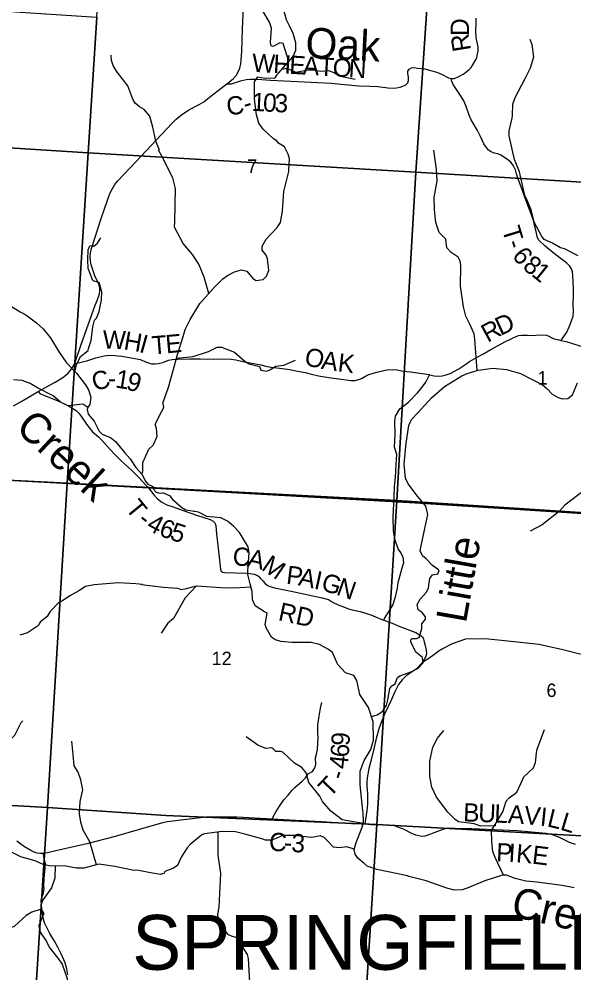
# Model space of a CAD drawing. Extents: x 1878108 to 2183446, y 146837 to 508383.
# Drawn here: x 2037252 to 2046360, y 333002 to 348659 of the extents above; entities that cross this region are included whole.
import ezdxf

# ---------------------------------------------------------------- set-up
doc = ezdxf.new("R2010")
doc.units = 0
for name, color, linetype in [('GM_X_County_Road', 7, 'Continuous'), ('GM_X_County_Road_Text', 7, 'Continuous'), ('GM_X_Minor_River', 7, 'Continuous'), ('GM_X_Minor_River_Text', 7, 'Continuous'), ('GM_X_Section', 7, 'Continuous'), ('GM_X_Section_Text', 7, 'Continuous'), ('GM_X_State_Route', 7, 'Continuous'), ('GM_X_Township', 7, 'Continuous'), ('GM_X_Township_Road', 7, 'Continuous'), ('GM_X_Township_Road_Text', 7, 'Continuous'), ('GM_X_Township_ROW', 7, 'Continuous'), ('GM_X_Township_Text', 7, 'Continuous')]:
    doc.layers.add(name, color=color, linetype=linetype)

msp = doc.modelspace()

# ---------------------------------------------------------------- linework, layer by layer
at = {"layer": 'GM_X_County_Road'}
for points in [[(2044539, 347757), (2044558, 347767), (2044632, 347824), (2044671, 347864), (2044701, 347906), (2044739, 347975), (2044764, 348023), (2044774, 348064), (2044787, 348136), (2044787, 348197), (2044755, 348359), (2044750, 348460), (2044756, 348588), (2044757, 348674)], [(2040663, 347597), (2040740, 347594), (2040886, 347646), (2040981, 347669), (2041047, 347675), (2041166, 347673), (2041380, 347656), (2042156, 347620), (2042380, 347608), (2042533, 347592), (2042654, 347579), (2042831, 347566), (2043011, 347559), (2043140, 347550), (2043265, 347535), (2043306, 347531), (2043383, 347527), (2043450, 347529), (2043505, 347539), (2043552, 347556), (2043599, 347578), (2043633, 347614), (2043644, 347652), (2043643, 347712), (2043631, 347766), (2043632, 347802), (2043655, 347837), (2043692, 347861), (2043741, 347862), (2043794, 347855), (2043910, 347840), (2044005, 347818), (2044109, 347786), (2044196, 347751), (2044303, 347696), (2044344, 347683), (2044396, 347686), (2044448, 347708), (2044539, 347757)], [(2038166, 343011), (2038200, 343009), (2038362, 343052), (2038513, 343098), (2038648, 343133), (2038735, 343143), (2038822, 343139), (2038936, 343125), (2039125, 343096), (2039239, 343071), (2039341, 343029), (2039428, 343003), (2039488, 342999), (2039538, 343004), (2039611, 343024), (2039707, 343060), (2039767, 343071), (2039852, 343076), (2040054, 343080), (2040227, 343080), (2040439, 343078), (2040615, 343080), (2040736, 343077), (2040808, 343066), (2040924, 343040), (2041073, 343009), (2041223, 342982), (2041323, 342958), (2041390, 342948), (2041569, 342926), (2041696, 342905), (2041824, 342880), (2041954, 342858), (2042032, 342836), (2042169, 342801), (2042369, 342771), (2042544, 342749), (2042699, 342729), (2042770, 342724), (2042830, 342741), (2042872, 342760), (2042939, 342796), (2042993, 342823), (2043127, 342862), (2043291, 342903), (2043387, 342909), (2043456, 342901), (2043557, 342881), (2043678, 342867), (2043866, 342842), (2043981, 342824), (2043989, 342822), (2044065, 342805), (2044137, 342800), (2044197, 342805), (2044260, 342818), (2044327, 342843), (2044471, 342920), (2044584, 342997), (2044648, 343037), (2044761, 343102), (2044866, 343160), (2044997, 343233), (2045226, 343362), (2045353, 343424), (2045452, 343463), (2045500, 343472), (2045596, 343469), (2045660, 343468), (2045736, 343473), (2045859, 343478), (2045909, 343472), (2045950, 343454), (2045996, 343429), (2046036, 343410), (2046085, 343398), (2046091, 343397)], [(2046091, 343397), (2046150, 343386), (2046232, 343368), (2046439, 343302), (2046694, 343219), (2046710, 343177), (2046717, 343079), (2046722, 343041), (2046736, 342991), (2046753, 342939), (2046780, 342888), (2046819, 342841), (2046871, 342800), (2046931, 342757), (2046975, 342723), (2047015, 342682), (2047103, 342592), (2047163, 342527), (2047180, 342474), (2047178, 342410), (2047165, 342264)], [(2046388, 335111), (2046289, 335145), (2046122, 335225), (2046050, 335255), (2045992, 335276), (2045902, 335293), (2045427, 335336), (2044684, 335365), (2044404, 335373), (2044278, 335373), (2044207, 335357), (2044074, 335306), (2043962, 335261), (2043912, 335246), (2043865, 335243), (2043815, 335251), (2043767, 335265), (2043697, 335292), (2043562, 335361), (2043487, 335392), (2043413, 335415), (2043232, 335426), (2043024, 335435), (2042925, 335442), (2042711, 335451), (2042222, 335481), (2041792, 335506), (2041412, 335527), (2040824, 335557), (2040502, 335561), (2040324, 335557), (2040137, 335538), (2039906, 335511), (2039689, 335484), (2039606, 335467), (2039206, 335352), (2038831, 335243), (2038363, 335122), (2037856, 335006), (2037717, 334972), (2037651, 334962)], [(2037651, 334962), (2037651, 334962), (2037590, 334962), (2037547, 334968), (2037500, 334986), (2037445, 335011), (2037342, 335073), (2037217, 335167)], [(2038053, 332972), (2038036, 333067), (2038006, 333170), (2037943, 333314), (2037895, 333412), (2037831, 333522), (2037757, 333648), (2037703, 333757), (2037668, 333824), (2037653, 333885), (2037632, 333996), (2037618, 334113), (2037612, 334192), (2037620, 334223), (2037651, 334318), (2037662, 334381), (2037658, 334435), (2037663, 334528), (2037670, 334620), (2037680, 334721), (2037683, 334793), (2037661, 334907), (2037651, 334962)]]:
    msp.add_lwpolyline(points, dxfattribs=at)
at = {"layer": 'GM_X_Minor_River'}
for points in [[(2041678, 347962), (2041585, 348258), (2041531, 348270), (2041424, 348210), (2041390, 348221), (2041378, 348277), (2041393, 348508), (2041362, 348608), (2041258, 348785), (2041153, 348904), (2041037, 348971), (2040919, 348990), (2040746, 348938), (2040584, 348915), (2040408, 348942), (2040219, 348941), (2040189, 348945), (2040099, 348996), (2039948, 349133), (2039808, 349210), (2039744, 349228), (2039542, 349438)], [(2039614, 342356), (2039704, 342617), (2039779, 342890), (2039854, 343156), (2039946, 343451), (2039981, 343564), (2040063, 343728), (2040221, 343988), (2040455, 344251), (2040595, 344394), (2040674, 344449), (2040790, 344509), (2040901, 344542), (2040989, 344522), (2041094, 344398), (2041114, 344383), (2041144, 344369), (2041256, 344387), (2041315, 344438), (2041349, 344532), (2041332, 344724), (2041310, 344784), (2041243, 344864), (2041243, 344932), (2041310, 345045), (2041491, 345238), (2041543, 345318), (2041578, 345507), (2041596, 345828), (2041678, 346155), (2041682, 346177), (2041693, 346365), (2041667, 346443), (2041611, 346563), (2041510, 346621), (2041484, 346659), (2041426, 346692), (2041260, 346852), (2041187, 346950), (2041147, 347088), (2041119, 347344), (2041114, 347627), (2041169, 347713), (2041289, 347692), (2041457, 347694), (2041495, 347753), (2041509, 347769), (2041753, 348047), (2041794, 348149), (2041794, 348267), (2041751, 348421), (2041693, 348549), (2041642, 348649), (2041587, 348845)], [(2046428, 344775), (2046204, 344890), (2046140, 344906), (2046010, 344983), (2045872, 345040), (2045830, 345100), (2045707, 345324), (2045658, 345529), (2045588, 345698), (2045553, 345764), (2045468, 346150), (2045383, 346355), (2045296, 346745), (2045297, 346827), (2045344, 347034), (2045350, 347078), (2045355, 347261), (2045393, 347371), (2045561, 347684), (2045648, 347860), (2045700, 348038), (2045675, 348235), (2045642, 348326)], [(2039559, 346508), (2039495, 346658), (2039447, 346884), (2039397, 347064), (2039307, 347174), (2039229, 347220), (2039159, 347278), (2039117, 347346), (2039037, 347564), (2038849, 347804), (2038797, 347896), (2038771, 347982), (2038766, 348066)], [(2041567, 347835), (2041645, 347851), (2041797, 347788), (2041962, 347821), (2042076, 347827), (2042206, 347806), (2042338, 347818), (2042432, 347777), (2042524, 347722), (2042768, 347675)], [(2040369, 344154), (2040292, 344421), (2040201, 344634), (2040100, 344795), (2039946, 344978), (2039803, 345242), (2039807, 345336), (2039818, 345880), (2039774, 346053), (2039590, 346420), (2039540, 346510)], [(2044772, 342889), (2044731, 343405), (2044720, 343491), (2044646, 343660), (2044587, 343783), (2044547, 343934), (2044497, 344277), (2044506, 344612), (2044494, 344685), (2044459, 344753), (2044345, 344830), (2044271, 344905), (2044257, 345045), (2044146, 345156), (2044092, 345319), (2044075, 345474), (2044069, 345538), (2044064, 345733), (2044115, 346003), (2044106, 346188), (2044059, 346506)], [(2038168, 342873), (2038175, 342885), (2038193, 342985), (2038261, 343122), (2038384, 343220), (2038392, 343252), (2038436, 343382), (2038462, 343608), (2038492, 343715), (2038522, 343749), (2038565, 343861), (2038603, 344049), (2038611, 344181), (2038565, 344337), (2038477, 344355), (2038461, 344369), (2038385, 344567), (2038379, 344705), (2038388, 344872), (2038416, 344938), (2038444, 344944), (2038480, 344934), (2038538, 344982), (2038596, 345070)], [(2037083, 343969), (2037271, 343855), (2037365, 343805), (2037539, 343671), (2037647, 343577), (2037765, 343433), (2037775, 343417), (2037897, 343210), (2038031, 343014), (2038195, 342846), (2038344, 342654), (2038394, 342575), (2038430, 342455), (2038414, 342333), (2038374, 342277), (2038372, 342249), (2038388, 342172), (2038482, 342058), (2038568, 341894), (2038616, 341846), (2038628, 341838), (2038754, 341792), (2038834, 341728), (2038990, 341542), (2039076, 341442), (2039166, 341301), (2039274, 341183), (2039323, 341081), (2039367, 341023), (2039445, 340985), (2039453, 340951), (2039503, 340895), (2039557, 340879), (2039613, 340885)], [(2039834, 343093), (2040109, 343121), (2040361, 343204), (2040502, 343272), (2040576, 343275), (2040788, 343190), (2040964, 343037), (2041030, 343002), (2041200, 342957), (2041221, 342899), (2041311, 342880), (2041366, 342900), (2041464, 342964), (2041600, 342979), (2041787, 343061)], [(2043035, 337214), (2043130, 337238), (2043222, 337301), (2043283, 337399), (2043303, 337486), (2043338, 337672), (2043368, 337714), (2043424, 337747), (2043463, 337851), (2043503, 337881), (2043698, 337952), (2043802, 338003), (2043883, 338092), (2043875, 338178), (2043767, 338269), (2043752, 338289), (2043680, 338435), (2043680, 338471), (2043705, 338493), (2043775, 338492), (2043821, 338510), (2043862, 338654), (2043862, 338731), (2043924, 338807), (2043921, 338847), (2043867, 338919), (2043803, 338965), (2043785, 339049), (2043836, 339139), (2043941, 339252), (2043947, 339264), (2043971, 339322), (2043994, 339479), (2044040, 339535), (2044126, 339553), (2044149, 339608), (2044135, 339621), (2044037, 339689), (2043935, 339797), (2043873, 339851), (2043834, 339931), (2043858, 340039), (2043914, 340298), (2043959, 340526), (2043957, 340550), (2043927, 340662), (2043792, 340828), (2043637, 341031), (2043595, 341121), (2043572, 341354), (2043604, 341696), (2043650, 341987), (2043696, 342087), (2043799, 342194), (2044024, 342442), (2044234, 342629), (2044521, 342803), (2044607, 342843), (2044774, 342890), (2044788, 342894), (2045030, 342931), (2045254, 342910), (2045484, 342839), (2045698, 342730), (2045842, 342657), (2045914, 342595), (2046003, 342505), (2046103, 342450), (2046169, 342424), (2046259, 342432), (2046336, 342491), (2046421, 342688)], [(2038378, 342283), (2038300, 342339), (2038058, 342310), (2037932, 342372), (2037814, 342474), (2037552, 342608), (2037434, 342680), (2037302, 342728), (2037160, 342738)], [(2039269, 341190), (2039286, 341235), (2039282, 341378), (2039382, 341601), (2039456, 341673), (2039518, 341811), (2039508, 341938), (2039484, 342012), (2039591, 342214), (2039627, 342281), (2039615, 342353)], [(2047302, 341282), (2047020, 341081), (2046690, 341017), (2046535, 340927), (2046210, 340680), (2046125, 340583), (2045837, 340359), (2045640, 340253)], [(2042848, 337571), (2042794, 337800), (2042746, 337882), (2042608, 337927), (2042483, 338063), (2042473, 338089), (2042396, 338263), (2042330, 338310), (2042182, 338394), (2042048, 338427), (2041722, 338426), (2041555, 338443), (2041455, 338472), (2041398, 338514), (2041306, 338666), (2041294, 338720), (2041325, 338905), (2041281, 338928), (2041128, 339028), (2041090, 339114), (2041086, 339136), (2041079, 339264), (2041047, 339390), (2041006, 339542), (2041006, 339602), (2041030, 339899), (2041012, 339999), (2040937, 340121), (2040869, 340229), (2040774, 340336), (2040672, 340420), (2040566, 340470), (2040336, 340494), (2040198, 340566), (2040138, 340574), (2040126, 340574), (2039990, 340597), (2039922, 340637), (2039788, 340758), (2039735, 340826), (2039610, 340885)], [(2039276, 339377), (2039168, 339391), (2038882, 339406), (2038486, 339375), (2038344, 339345), (2038234, 339273), (2038085, 339194), (2037965, 339110), (2037907, 339080), (2037761, 338933), (2037713, 338853), (2037599, 338760), (2037589, 338746), (2037569, 338704), (2037391, 338586), (2037265, 338545)], [(2039259, 339379), (2039622, 339333)], [(2040163, 339357), (2039977, 339159), (2039786, 338819), (2039693, 338741), (2039582, 338581)], [(2039622, 339333), (2039852, 339320), (2039915, 339294), (2040002, 339311), (2040163, 339357)], [(2040163, 339357), (2040645, 339324), (2040871, 339329), (2041060, 339340)], [(2043626, 334594), (2043127, 334700), (2042965, 334757), (2042915, 334801), (2042814, 334886), (2042770, 334954), (2042754, 335026), (2042787, 335143), (2042880, 335376), (2042903, 335470), (2042899, 335642), (2042897, 335662), (2042852, 336091), (2042853, 336315), (2042914, 336488), (2043025, 336667), (2043069, 336823), (2043065, 337126), (2042986, 337358), (2042847, 337572)], [(2036513, 335356), (2036635, 335573), (2036666, 335615), (2036712, 335639), (2036776, 335814), (2036922, 335980), (2036968, 336138), (2037013, 336481), (2037021, 336649), (2037071, 336777), (2037123, 336845), (2037180, 336906), (2037286, 337114), (2037316, 337140)], [(2045067, 335435), (2045067, 335418), (2044829, 335413), (2044720, 335448), (2044467, 335485), (2044413, 335519), (2044291, 335642), (2044102, 335886), (2044027, 336052), (2043997, 336228), (2043992, 336479), (2044044, 336706), (2044120, 336857), (2044227, 336981)], [(2045202, 334607), (2045068, 334895), (2045030, 334998), (2045011, 335153), (2045009, 335341), (2045195, 335646), (2045250, 335820), (2045296, 335874), (2045425, 335968), (2045494, 336122), (2045540, 336220), (2045695, 336366), (2045729, 336459), (2045750, 336657), (2045874, 336996)], [(2038523, 334775), (2038411, 335156), (2038303, 335348), (2038265, 335478), (2038243, 335616), (2038253, 335814), (2038298, 336009), (2038268, 336173), (2038220, 336297), (2038154, 336399), (2038138, 336587), (2038116, 336809)], [(2042900, 335454), (2042556, 335517), (2042372, 335655), (2042235, 335814), (2042187, 335902), (2042008, 336128), (2041967, 336289), (2041895, 336376), (2041773, 336447), (2041579, 336624), (2041549, 336638), (2041469, 336637), (2041427, 336673), (2041397, 336697), (2041305, 336688), (2041173, 336740), (2040979, 336876)], [(2042755, 335031), (2042630, 335072), (2042512, 335057), (2042414, 335065), (2042298, 335186), (2042260, 335226), (2042201, 335254), (2042090, 335230), (2042040, 335223), (2041776, 335256), (2041576, 335259), (2041513, 335225), (2041393, 335182), (2041299, 335182), (2041251, 335197), (2041239, 335203), (2040957, 335282), (2040805, 335317), (2040585, 335326), (2040298, 335285), (2040250, 335267), (2040063, 335113), (2040011, 335057), (2039914, 334900), (2039851, 334766), (2039775, 334715), (2039642, 334665)], [(2040513, 335316), (2040514, 334933), (2040556, 334636), (2040530, 334089), (2040509, 333959), (2040518, 333862), (2040547, 333800), (2040674, 333636), (2040732, 333609), (2040842, 333579), (2040868, 333557), (2040919, 333423), (2040998, 333304), (2041010, 333240), (2041038, 332751)], [(2039642, 334665), (2039628, 334632), (2039570, 334620), (2039382, 334650), (2039218, 334686), (2039114, 334689), (2038826, 334751), (2038560, 334785), (2038316, 334722), (2038192, 334724), (2038022, 334756), (2037752, 334759), (2037648, 334781), (2037518, 334843), (2037295, 334903), (2037279, 334907), (2037139, 334981)], [(2037847, 334758), (2037838, 334558), (2037785, 334398), (2037647, 334207), (2037617, 334135), (2037617, 334051), (2037463, 333997), (2037366, 333946), (2037172, 333762), (2037056, 333721), (2036811, 333571), (2036785, 333549), (2036769, 333497), (2036763, 333471), (2036705, 333288), (2036561, 333110), (2036497, 333076), (2036446, 333003), (2036406, 332909), (2036222, 332817), (2036138, 332779), (2036036, 332780), (2035878, 332756)], [(2046364, 334401), (2046164, 334438), (2045749, 334492), (2045573, 334507), (2045397, 334552), (2045255, 334608), (2045185, 334607), (2044896, 334516), (2044609, 334392), (2044523, 334364), (2044401, 334363), (2044271, 334396), (2043933, 334513), (2043651, 334586), (2043626, 334594)], [(2037617, 334053), (2037657, 333975), (2037599, 333833), (2037578, 333776), (2037596, 333670), (2037700, 333520), (2037748, 333424), (2037890, 333246), (2037960, 333146), (2038040, 332910), (2038038, 332806), (2038062, 332766), (2038214, 332668), (2038570, 332503), (2038728, 332491), (2038970, 332405), (2038994, 332393), (2039058, 332373), (2039164, 332279), (2039224, 332169), (2039246, 332059), (2039220, 331945)]]:
    msp.add_lwpolyline(points, dxfattribs=at)
at = {"layer": 'GM_X_Section'}
for points in [[(2038725, 351850), (2041262, 351691), (2044125, 351515), (2043762, 346145), (2038385, 346465), (2038527, 348692), (2038665, 350884)], [(2044125, 351515), (2049557, 351218), (2049224, 345820), (2043762, 346145)], [(2033260, 349040), (2038527, 348692), (2038385, 346465), (2033105, 346799)], [(2033105, 346799), (2038385, 346465), (2038042, 341041), (2032724, 341311)], [(2038385, 346465), (2043762, 346145), (2043452, 340757), (2038042, 341041)], [(2043762, 346145), (2049224, 345820), (2048891, 340399), (2043452, 340757)], [(2032724, 341311), (2038042, 341041), (2037721, 335715), (2032358, 336020)], [(2038042, 341041), (2043452, 340757), (2043125, 335440), (2039661, 335584), (2037721, 335715)], [(2043452, 340757), (2048891, 340399), (2048561, 335139), (2043125, 335440)], [(2037721, 335715), (2037378, 330411), (2031987, 330736), (2032358, 336020)], [(2037721, 335715), (2039661, 335584), (2043125, 335440), (2042791, 330154), (2037378, 330411)], [(2043125, 335440), (2048561, 335139), (2048217, 329863), (2042791, 330154)]]:
    msp.add_lwpolyline(points, close=True, dxfattribs=at)
at = {"layer": 'GM_X_State_Route'}
msp.add_lwpolyline([(2037160, 342309), (2037297, 342390), (2037565, 342544), (2037842, 342697), (2037970, 342778), (2038054, 342843), (2038090, 342884), (2038125, 342935), (2038166, 343011), (2038273, 343320), (2038361, 343564), (2038503, 343961), (2038535, 344038), (2038573, 344150), (2038579, 344204), (2038578, 344246), (2038560, 344307), (2038497, 344447), (2038467, 344525), (2038436, 344624), (2038422, 344690), (2038417, 344749), (2038424, 344825), (2038439, 344892), (2038605, 345400), (2038696, 345670), (2038743, 345796), (2038778, 345869), (2038826, 345943), (2038869, 345996), (2038972, 346110), (2039168, 346315), (2039338, 346497), (2039763, 346951), (2039832, 347016), (2039920, 347090), (2040022, 347157), (2040133, 347217), (2040207, 347256), (2040284, 347303), (2040350, 347354), (2040616, 347566), (2040663, 347597), (2040766, 347679), (2040815, 347733), (2040848, 347793), (2040874, 347853), (2040891, 347927), (2040898, 347988), (2040906, 348126), (2040922, 348493), (2040937, 348861)], dxfattribs=at)
at = {"layer": 'GM_X_Township'}
for points in [[(2049375, 348847), (2049004, 342247), (2048900, 340387), (2047784, 340461), (2043752, 340720), (2039375, 340963), (2036450, 341124), (2032214, 341344), (2029149, 341524), (2023521, 341871), (2022085, 341976), (2018358, 342153)], [(2018358, 342153), (2022085, 341976), (2023521, 341871), (2029149, 341524), (2032214, 341344), (2036450, 341124), (2039375, 340963), (2043752, 340720), (2047784, 340461)]]:
    msp.add_lwpolyline(points, dxfattribs=at)
at = {"layer": 'GM_X_Township_Road'}
for points in [[(2046150, 343386), (2046155, 343395), (2046244, 343520), (2046279, 343608), (2046320, 343707), (2046345, 343785), (2046354, 343868), (2046348, 343986), (2046354, 344129), (2046353, 344239), (2046343, 344456), (2046338, 344510), (2046322, 344561), (2046293, 344605), (2046237, 344660), (2046136, 344733), (2046016, 344828), (2045885, 344933), (2045781, 345028), (2045762, 345069), (2045734, 345193), (2045720, 345257), (2045697, 345353), (2045666, 345444), (2045591, 345630), (2045501, 345889), (2045437, 346050), (2045416, 346119), (2045399, 346187), (2045370, 346251), (2045323, 346310), (2045254, 346367), (2045161, 346426), (2045112, 346445), (2045050, 346457), (2045000, 346479), (2044958, 346510), (2044923, 346550), (2044880, 346611), (2044824, 346731), (2044778, 346828), (2044674, 347004), (2044638, 347082), (2044590, 347223), (2044551, 347315), (2044507, 347390), (2044419, 347518), (2044377, 347583), (2044348, 347649), (2044344, 347683)], [(2037565, 342544), (2037595, 342514), (2037696, 342470), (2037875, 342398), (2038062, 342312), (2038190, 342233), (2038235, 342190), (2038267, 342149), (2038357, 342008), (2038395, 341960), (2038459, 341885), (2038553, 341803), (2038608, 341750), (2038656, 341696), (2038747, 341593), (2038818, 341520), (2038894, 341441), (2039001, 341340), (2039092, 341262), (2039218, 341132), (2039331, 341011)], [(2039331, 341011), (2039375, 340963), (2039462, 340851), (2039524, 340783), (2039595, 340730), (2039677, 340686), (2039783, 340653), (2039943, 340593), (2040165, 340518), (2040387, 340445), (2040440, 340416), (2040466, 340388), (2040481, 340349), (2040490, 340210), (2040512, 340016), (2040556, 339632), (2040564, 339601), (2040593, 339582), (2040629, 339577), (2040978, 339563), (2041047, 339557), (2041109, 339546), (2041152, 339531), (2041180, 339515), (2041210, 339483), (2041251, 339436), (2041293, 339392), (2041330, 339364), (2041375, 339345), (2041445, 339326), (2041721, 339269), (2042228, 339159), (2042332, 339130), (2042383, 339098), (2042430, 339073), (2042519, 339034), (2042593, 339007), (2042661, 338979), (2042718, 338963), (2042852, 338933), (2042940, 338908), (2043027, 338880), (2043100, 338849), (2043208, 338804), (2043238, 338793), (2043374, 338742), (2043503, 338690), (2043636, 338638), (2043764, 338588), (2043854, 338535), (2043882, 338511), (2043892, 338481), (2043902, 338435), (2043916, 338378), (2043935, 338299), (2043940, 338253), (2043928, 338195), (2043881, 338106), (2043809, 338024), (2043753, 337976), (2043613, 337883), (2043542, 337813), (2043478, 337734), (2043422, 337618), (2043365, 337490), (2043253, 337247), (2043165, 337028), (2043115, 336852), (2043076, 336678), (2043035, 336521), (2042995, 336359), (2042967, 336207), (2042963, 336134), (2042963, 336057), (2042969, 335951), (2042973, 335860), (2042969, 335776), (2042958, 335664), (2042937, 335522), (2042925, 335442)], [(2043881, 338106), (2043979, 338170), (2044097, 338259), (2044148, 338292)], [(2042155, 336964), (2042154, 337006), (2042155, 337076), (2042178, 337218), (2042199, 337347), (2042222, 337439)], [(2041412, 335527), (2041423, 335567), (2041471, 335653), (2041527, 335737), (2041600, 335841), (2041667, 335920), (2041729, 335995), (2041781, 336048), (2041897, 336149), (2041952, 336206), (2042000, 336268), (2042037, 336294), (2042071, 336311), (2042092, 336339), (2042107, 336371), (2042125, 336426), (2042117, 336532), (2042136, 336593), (2042149, 336671), (2042157, 336771), (2042162, 336864), (2042155, 336930), (2042155, 336964)]]:
    msp.add_lwpolyline(points, dxfattribs=at)
at = {"layer": 'GM_X_Township_ROW'}
for points in [[(2043411, 340819), (2043411, 340828), (2043413, 340979), (2043431, 341135), (2043443, 341350), (2043452, 341514), (2043416, 341634), (2043427, 341845), (2043422, 342052), (2043431, 342139), (2043500, 342261), (2043642, 342369), (2043792, 342525), (2043853, 342598), (2043928, 342699), (2043989, 342822)], [(2043238, 338793), (2043253, 338818), (2043326, 338941), (2043389, 339039), (2043431, 339175), (2043461, 339319), (2043476, 339410), (2043540, 339649), (2043565, 339737), (2043558, 339820), (2043521, 339902), (2043473, 339966), (2043421, 340120), (2043396, 340251), (2043395, 340490), (2043406, 340703), (2043408, 340739), (2043411, 340783), (2043411, 340819)], [(2044148, 338292), (2044169, 338305), (2044198, 338321), (2044365, 338412), (2044583, 338487), (2044903, 338492), (2045274, 338456), (2045786, 338398), (2046157, 338317), (2046564, 338211), (2046724, 338120), (2046933, 338002), (2047185, 337860), (2047460, 337807), (2047849, 337668), (2048031, 337520), (2048224, 337233), (2048375, 337108), (2048600, 337088)]]:
    msp.add_lwpolyline(points, dxfattribs=at)

# ---------------------------------------------------------------- texts
at = {"layer": 'GM_X_County_Road_Text'}
for s, rotation, p in [('D', 89.439, (2044635, 348381)), ('R', 99.3064, (2044673, 348152)), ('W', 357.6006, (2041072, 347793)), ('H', 356.6359, (2041418, 347779)), ('E', 356.6252, (2041681, 347763)), ('A', 356.6298, (2041905, 347750)), ('T', 356.6295, (2042169, 347734)), ('O', 356.6284, (2042393, 347721)), ('N', 356.6278, (2042656, 347706)), ('1', 357.293, (2041066, 347154)), ('0', 356.4642, (2041249, 347145)), ('3', 357.5748, (2041440, 347134)), ('C', 7.6019, (2040676, 347075)), ('-', 17.5627, (2040976, 347120)), ('R', 28.5587, (2044943, 343343)), ('D', 24.5495, (2045154, 343458)), ('W', 358.0574, (2038621, 343251)), ('H', 350.1748, (2038957, 343241)), ('I', 344.1951, (2039209, 343198)), ('T', 4.6512, (2039442, 343153)), ('E', 5.3596, (2039669, 343171)), ('O', 346.8588, (2041919, 342985)), ('A', 351.3543, (2042201, 342920)), ('K', 353.2934, (2042473, 342878)), ('C', 16.3968, (2038495, 342548)), ('1', 351.0655, (2038820, 342614)), ('-', 359.6331, (2038709, 342614)), ('9', 343.6193, (2038993, 342588)), ('B', 357.7436, (2044538, 335491)), ('U', 357.7444, (2044784, 335481)), ('L', 357.6594, (2045048, 335471)), ('A', 356.5627, (2045271, 335462)), ('V', 354.8019, (2045532, 335446)), ('I', 354.0331, (2045794, 335422)), ('L', 346.3234, (2045906, 335411)), ('L', 342.9949, (2046119, 335359)), ('C', 356.8935, (2041349, 335009)), ('3', 356.6954, (2041715, 334989)), ('-', 356.8223, (2041593, 334996)), ('P', 357.5571, (2045080, 334835)), ('I', 356.7119, (2045281, 334827)), ('K', 355.1275, (2045402, 334820)), ('E', 353.1652, (2045662, 334798))]:
    msp.add_text(s, height=300, rotation=rotation, dxfattribs=at).set_placement(p)
at = {"layer": 'GM_X_Minor_River_Text'}
for s, height, rotation, p in [('Oak', 500, 356.9994, (2041944, 348025)), ('Creek', 499.9, 317.0096, (2037173, 341928)), ('Little', 499.8, 79.9953, (2044587, 338731)), ('Creek', 500, 346.9971, (2045306, 333939))]:
    msp.add_text(s, height=height, rotation=rotation, dxfattribs=at).set_placement(p)
at = {"layer": 'GM_X_Section_Text'}
for s, p in [('7', (2040996, 346134)), ('1', (2045763, 342659)), ('12', (2040413, 338054)), ('6', (2045909, 337531))]:
    msp.add_text(s, height=221, rotation=0, dxfattribs=at).set_placement(p)
at = {"layer": 'GM_X_Township_Road_Text'}
for s, rotation, p in [('T', 286.9603, (2045175, 345210)), ('-', 288.1774, (2045242, 344988)), ('6', 307.9153, (2045334, 344772)), ('8', 321.6288, (2045502, 344571)), ('1', 321.2053, (2045647, 344457)), ('T', 309.388, (2038986, 340621)), ('-', 322.0843, (2039180, 340397)), ('4', 332.3128, (2039326, 340289)), ('6', 340.6024, (2039533, 340185)), ('5', 341.3895, (2039712, 340122)), ('C', 356.5125, (2040752, 339693)), ('A', 346.8994, (2040984, 339679)), ('M', 325.5309, (2041215, 339632)), ('P', 352.9331, (2041628, 339392)), ('A', 347.9264, (2041822, 339368)), ('I', 347.6566, (2042080, 339313)), ('G', 343.7774, (2042195, 339288)), ('N', 340.6089, (2042444, 339216)), ('RD', 347.8363, (2041492, 338794)), ('9', 86.623, (2042674, 336723)), ('6', 85.4053, (2042659, 336532)), ('4', 83.6909, (2042638, 336339)), ('T', 46.3698, (2042355, 335870)), ('-', 71.1861, (2042583, 336152))]:
    msp.add_text(s, height=300, rotation=rotation, dxfattribs=at).set_placement(p)
at = {"layer": 'GM_X_Township_Text'}
msp.add_text('SPRINGFIELD', height=900, rotation=0, dxfattribs=at).set_placement((2039110, 333054))

doc.saveas('drawing.dxf')
